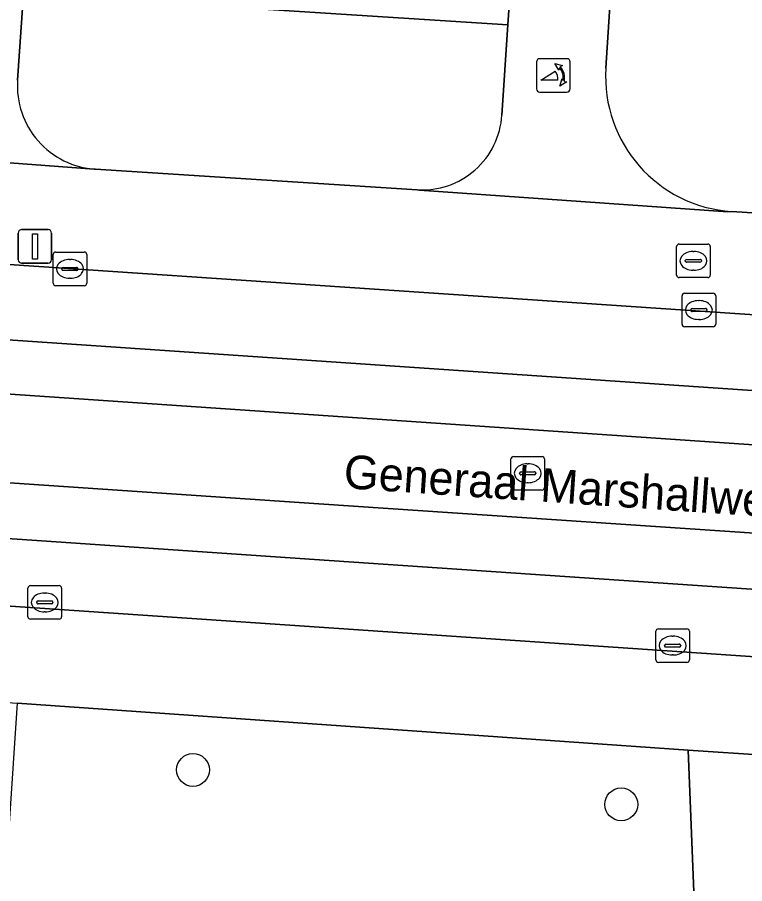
# Model space of a CAD drawing. Extents: x 161084 to 161928, y 385354 to 386522.
# Drawn here: x 161530.14 to 161551.8, y 386130.16 to 386155.98 of the extents above; entities that cross this region are included whole.
import ezdxf

# ---------------------------------------------------------------- set-up
doc = ezdxf.new("R2010")
doc.units = 0
for name, color, linetype in [('IMGEO_Boom', 7, 'Continuous'), ('IMGEO_Brandkraan', 7, 'Continuous'), ('IMGEO_Erf', 7, 'Continuous'), ('IMGEO_Groenvoorziening', 7, 'Continuous'), ('IMGEO_Haag', 7, 'Continuous'), ('IMGEO_Kolk', 7, 'Continuous'), ('IMGEO_Lichtmast', 7, 'Continuous'), ('IMGEO_Openbare_ruimte_label', 7, 'Continuous'), ('IMGEO_Parkeervlak_gesloten', 7, 'Continuous'), ('IMGEO_Poller', 7, 'Continuous'), ('IMGEO_Rijbaan_lokaal_gesloten', 7, 'Continuous'), ('IMGEO_Rioolput', 7, 'Continuous'), ('IMGEO_Voetpad_halfverhard', 7, 'Continuous'), ('IMGEO_Voetpad_open', 7, 'Continuous')]:
    doc.layers.add(name, color=color, linetype=linetype)

msp = doc.modelspace()

# ---------------------------------------------------------------- linework, layer by layer
at = {"layer": 'IMGEO_Boom'}
for centre in [(161535.37, 386133.548), (161548.128, 386132.521)]:
    msp.add_circle(centre, 0.489, dxfattribs=at)
at = {"layer": 'IMGEO_Brandkraan'}
for p, q in [((161549.776, 386148.296), (161549.776, 386149.148)), ((161549.851, 386149.222), (161550.703, 386149.222)), ((161550.777, 386149.148), (161550.777, 386148.296)), ((161550.264, 386149.002), (161550.289, 386149.002)), ((161550.035, 386148.716), (161550.035, 386148.728)), ((161550.473, 386148.679), (161550.075, 386148.679)), ((161550.078, 386148.765), (161550.476, 386148.765)), ((161550.519, 386148.728), (161550.519, 386148.716)), ((161550.287, 386148.442), (161550.262, 386148.442)), ((161550.703, 386148.222), (161549.851, 386148.222))]:
    msp.add_line(p, q, dxfattribs=at)
for points in [[(161549.776, 386148.296), (161549.776, 386149.148)], [(161549.851, 386149.222), (161550.703, 386149.222)], [(161550.777, 386149.148), (161550.777, 386148.296)], [(161550.703, 386148.222), (161549.851, 386148.222)]]:
    msp.add_lwpolyline(points, dxfattribs=at)
for centre, radius, start, end in [((161549.853, 386149.146), 0.0765, 91.552, 178.448), ((161549.853, 386149.146), 0.0765, 91.552, 178.448), ((161550.701, 386149.146), 0.0765, 1.552, 88.448), ((161550.701, 386149.146), 0.0765, 1.552, 88.448), ((161550.075, 386148.725), 0.0403, 85.8775, 175.7526), ((161550.072, 386148.715), 0.0366, 178.938, 274.7102), ((161550.476, 386148.722), 0.043, 264.8664, 352.4533), ((161550.48, 386148.727), 0.0386, 1.7309, 96.639), ((161549.853, 386148.298), 0.0765, 181.552, 268.448), ((161549.853, 386148.298), 0.0765, 181.552, 268.448), ((161550.701, 386148.298), 0.0765, 271.552, 358.448), ((161550.701, 386148.298), 0.0765, 271.552, 358.448)]:
    msp.add_arc(centre, radius, start, end, dxfattribs=at)
for centre, major_axis, ratio, start_param, end_param in [((161550.263, 386148.722), (-0.387, 0.002), 0.722429, 4.712389, 7.853982), ((161550.288, 386148.722), (-0.39, 0.002), 0.717154, 1.570796, 4.712389)]:
    msp.add_ellipse(centre, major_axis=major_axis, ratio=ratio, start_param=start_param, end_param=end_param, dxfattribs=at)
at = {"layer": 'IMGEO_Erf'}
for points in [[(161550.091, 386191.906), (161547.669, 386154.462)], [(161551.42, 386150.191), (161552.335, 386150.129), (161566.396, 386149.179), (161570.171, 386148.924), (161570.408, 386152.539), (161566.649, 386152.802), (161567.163, 386160.165), (161570.892, 386159.903), (161570.956, 386160.885), (161568.532, 386161.047), (161568.856, 386165.889), (161569.178, 386170.696)]]:
    msp.add_lwpolyline(points, dxfattribs=at)
msp.add_arc((161551.688, 386154.209), 4.027, 176.3978, 266.1845, dxfattribs=at)
at = {"layer": 'IMGEO_Groenvoorziening'}
for points in [[(161544.791, 386156.332), (161540.323, 386156.619), (161538.671, 386156.725), (161536.456, 386156.867), (161534.839, 386156.971), (161530.359, 386157.259), (161530.32, 386156.686), (161544.753, 386155.759)], [(161528.734, 386114.614), (161550.958, 386113.278), (161550.119, 386134.142), (161530.138, 386135.542)]]:
    msp.add_lwpolyline(points, close=True, dxfattribs=at)
for points in [[(161544.573, 386153.065), (161544.753, 386155.759), (161530.32, 386156.686), (161530.144, 386154.106)], [(161532.467, 386151.454), (161542.045, 386150.839)]]:
    msp.add_lwpolyline(points, dxfattribs=at)
for centre, radius, start, end in [((161532.628, 386153.938), 2.489, 176.1317, 266.3013), ((161542.198, 386153.214), 2.379, 266.3086, 356.4217)]:
    msp.add_arc(centre, radius, start, end, dxfattribs=at)
at = {"layer": 'IMGEO_Haag'}
msp.add_lwpolyline([(161544.791, 386156.332), (161540.323, 386156.619), (161538.671, 386156.725), (161536.456, 386156.867), (161534.839, 386156.971), (161530.359, 386157.259), (161530.32, 386156.686), (161544.753, 386155.759)], close=True, dxfattribs=at)
at = {"layer": 'IMGEO_Kolk'}
for p, q in [((161531.205, 386148.056), (161531.205, 386148.908)), ((161531.28, 386148.982), (161532.132, 386148.982)), ((161532.206, 386148.908), (161532.206, 386148.056)), ((161531.693, 386148.762), (161531.718, 386148.762)), ((161531.464, 386148.476), (161531.464, 386148.488)), ((161531.902, 386148.439), (161531.504, 386148.439)), ((161531.507, 386148.525), (161531.905, 386148.525)), ((161531.948, 386148.488), (161531.948, 386148.476)), ((161531.716, 386148.202), (161531.691, 386148.202)), ((161532.132, 386147.982), (161531.28, 386147.982)), ((161549.939, 386146.83), (161549.939, 386147.682)), ((161550.014, 386147.756), (161550.866, 386147.756)), ((161550.427, 386147.536), (161550.452, 386147.536)), ((161550.94, 386147.682), (161550.94, 386146.83)), ((161550.198, 386147.25), (161550.198, 386147.262)), ((161550.241, 386147.299), (161550.639, 386147.299)), ((161550.682, 386147.262), (161550.682, 386147.25)), ((161550.636, 386147.213), (161550.238, 386147.213)), ((161550.866, 386146.756), (161550.014, 386146.756)), ((161550.45, 386146.976), (161550.425, 386146.976)), ((161530.53, 386139.041), (161531.382, 386139.041)), ((161530.455, 386138.115), (161530.455, 386138.967)), ((161530.943, 386138.821), (161530.968, 386138.821)), ((161531.456, 386138.967), (161531.456, 386138.115)), ((161530.714, 386138.535), (161530.714, 386138.547)), ((161531.152, 386138.498), (161530.754, 386138.498)), ((161530.757, 386138.584), (161531.155, 386138.584)), ((161531.198, 386138.547), (161531.198, 386138.535)), ((161530.966, 386138.261), (161530.941, 386138.261)), ((161531.382, 386138.041), (161530.53, 386138.041)), ((161549.233, 386137.754), (161550.085, 386137.754)), ((161549.158, 386136.828), (161549.158, 386137.68)), ((161549.646, 386137.534), (161549.671, 386137.534)), ((161550.159, 386137.68), (161550.159, 386136.828)), ((161549.417, 386137.248), (161549.417, 386137.26)), ((161549.855, 386137.211), (161549.457, 386137.211)), ((161549.46, 386137.297), (161549.858, 386137.297)), ((161549.901, 386137.26), (161549.901, 386137.248)), ((161549.669, 386136.974), (161549.644, 386136.974)), ((161550.085, 386136.754), (161549.233, 386136.754))]:
    msp.add_line(p, q, dxfattribs=at)
for points in [[(161531.205, 386148.056), (161531.205, 386148.908)], [(161531.28, 386148.982), (161532.132, 386148.982)], [(161532.206, 386148.908), (161532.206, 386148.056)], [(161532.132, 386147.982), (161531.28, 386147.982)], [(161549.939, 386146.83), (161549.939, 386147.682)], [(161550.014, 386147.756), (161550.866, 386147.756)], [(161550.94, 386147.682), (161550.94, 386146.83)], [(161550.866, 386146.756), (161550.014, 386146.756)], [(161530.53, 386139.041), (161531.382, 386139.041)], [(161530.455, 386138.115), (161530.455, 386138.967)], [(161531.456, 386138.967), (161531.456, 386138.115)], [(161531.382, 386138.041), (161530.53, 386138.041)], [(161549.233, 386137.754), (161550.085, 386137.754)], [(161549.158, 386136.828), (161549.158, 386137.68)], [(161550.159, 386137.68), (161550.159, 386136.828)], [(161550.085, 386136.754), (161549.233, 386136.754)]]:
    msp.add_lwpolyline(points, dxfattribs=at)
for centre, radius, start, end in [((161531.282, 386148.906), 0.0765, 91.552, 178.448), ((161531.282, 386148.906), 0.0765, 91.552, 178.448), ((161532.13, 386148.906), 0.0765, 1.552, 88.448), ((161532.13, 386148.906), 0.0765, 1.552, 88.448), ((161531.504, 386148.485), 0.0403, 85.8775, 175.7526), ((161531.501, 386148.475), 0.0366, 178.938, 274.7102), ((161531.905, 386148.482), 0.043, 264.8664, 352.4533), ((161531.909, 386148.487), 0.0386, 1.7309, 96.639), ((161531.282, 386148.058), 0.0765, 181.552, 268.448), ((161531.282, 386148.058), 0.0765, 181.552, 268.448), ((161532.13, 386148.058), 0.0765, 271.552, 358.448), ((161532.13, 386148.058), 0.0765, 271.552, 358.448), ((161550.016, 386147.68), 0.0765, 91.552, 178.448), ((161550.016, 386147.68), 0.0765, 91.552, 178.448), ((161550.864, 386147.68), 0.0765, 1.552, 88.448), ((161550.864, 386147.68), 0.0765, 1.552, 88.448), ((161550.238, 386147.259), 0.0403, 85.8775, 175.7526), ((161550.235, 386147.249), 0.0366, 178.938, 274.7102), ((161550.639, 386147.256), 0.043, 264.8664, 352.4533), ((161550.643, 386147.261), 0.0386, 1.7309, 96.639), ((161550.016, 386146.832), 0.0765, 181.552, 268.448), ((161550.016, 386146.832), 0.0765, 181.552, 268.448), ((161550.864, 386146.832), 0.0765, 271.552, 358.448), ((161550.864, 386146.832), 0.0765, 271.552, 358.448), ((161530.532, 386138.965), 0.0765, 91.552, 178.448), ((161530.532, 386138.965), 0.0765, 91.552, 178.448), ((161531.38, 386138.965), 0.0765, 1.552, 88.448), ((161531.38, 386138.965), 0.0765, 1.552, 88.448), ((161530.754, 386138.544), 0.0403, 85.8775, 175.7526), ((161530.751, 386138.534), 0.0366, 178.938, 274.7102), ((161531.155, 386138.541), 0.043, 264.8664, 352.4533), ((161531.159, 386138.546), 0.0386, 1.7309, 96.639), ((161530.532, 386138.117), 0.0765, 181.552, 268.448), ((161530.532, 386138.117), 0.0765, 181.552, 268.448), ((161531.38, 386138.117), 0.0765, 271.552, 358.448), ((161531.38, 386138.117), 0.0765, 271.552, 358.448), ((161549.235, 386137.678), 0.0765, 91.552, 178.448), ((161549.235, 386137.678), 0.0765, 91.552, 178.448), ((161550.083, 386137.678), 0.0765, 1.552, 88.448), ((161550.083, 386137.678), 0.0765, 1.552, 88.448), ((161549.457, 386137.257), 0.0403, 85.8775, 175.7526), ((161549.454, 386137.247), 0.0366, 178.938, 274.7102), ((161549.858, 386137.254), 0.043, 264.8664, 352.4533), ((161549.862, 386137.259), 0.0386, 1.7309, 96.639), ((161549.235, 386136.83), 0.0765, 181.552, 268.448), ((161549.235, 386136.83), 0.0765, 181.552, 268.448), ((161550.083, 386136.83), 0.0765, 271.552, 358.448), ((161550.083, 386136.83), 0.0765, 271.552, 358.448)]:
    msp.add_arc(centre, radius, start, end, dxfattribs=at)
for centre, major_axis, ratio, start_param, end_param in [((161531.692, 386148.482), (-0.387, 0.002), 0.722429, 4.712389, 7.853982), ((161531.717, 386148.482), (-0.39, 0.002), 0.717154, 1.570796, 4.712389), ((161550.426, 386147.256), (-0.387, 0.002), 0.722429, 4.712389, 7.853982), ((161550.451, 386147.256), (-0.39, 0.002), 0.717154, 1.570796, 4.712389), ((161530.942, 386138.541), (-0.387, 0.002), 0.722429, 4.712389, 7.853982), ((161530.967, 386138.541), (-0.39, 0.002), 0.717154, 1.570796, 4.712389), ((161549.645, 386137.254), (-0.387, 0.002), 0.722429, 4.712389, 7.853982), ((161549.67, 386137.254), (-0.39, 0.002), 0.717154, 1.570796, 4.712389)]:
    msp.add_ellipse(centre, major_axis=major_axis, ratio=ratio, start_param=start_param, end_param=end_param, dxfattribs=at)
at = {"layer": 'IMGEO_Lichtmast'}
for p, q in [((161530.267, 386149.652), (161531.057, 386149.652)), ((161531.057, 386149.652), (161530.267, 386149.652)), ((161530.167, 386148.752), (161530.167, 386149.552)), ((161530.167, 386149.552), (161530.167, 386148.752)), ((161531.157, 386149.552), (161531.157, 386148.752)), ((161531.157, 386148.752), (161531.157, 386149.552)), ((161531.057, 386148.652), (161530.267, 386148.652)), ((161530.267, 386148.652), (161531.057, 386148.652))]:
    msp.add_line(p, q, dxfattribs=at)
msp.add_lwpolyline([(161530.587, 386149.527), (161530.737, 386149.527), (161530.737, 386148.777), (161530.587, 386148.777), (161530.587, 386149.527)], dxfattribs=at)
for centre, start, end in [((161530.267, 386149.552), 90, 180), ((161530.267, 386149.552), 90, 180), ((161531.057, 386149.552), 0, 90), ((161531.057, 386149.552), 360, 90), ((161530.267, 386148.752), 180, 270), ((161530.267, 386148.752), 180, 270), ((161531.057, 386148.752), 270, 0), ((161531.057, 386148.752), 270, 0)]:
    msp.add_arc(centre, 0.1, start, end, dxfattribs=at)
at = {"layer": 'IMGEO_Parkeervlak_gesloten'}
for points in [[(161592.31, 386144.306), (161590.06, 386144.465), (161575.153, 386145.519), (161565.478, 386146.204), (161508.273, 386150.078), (161500, 386150.631), (161440.9, 386154.703), (161440.784, 386152.425), (161471.067, 386150.375), (161574.934, 386143.3), (161591.226, 386142.092), (161592.192, 386142.108)], [(161499.055, 386142.55), (161453.055, 386145.717), (161440.39, 386146.628), (161440.379, 386144.594), (161500, 386140.47), (161591.537, 386134.233), (161591.633, 386136.244), (161538.988, 386139.817)]]:
    msp.add_lwpolyline(points, close=True, dxfattribs=at)
at = {"layer": 'IMGEO_Poller'}
for p, q in [((161546.507, 386154.747), (161545.699, 386154.747)), ((161546.507, 386154.747), (161545.699, 386154.747)), ((161545.605, 386154.652), (161545.605, 386153.845)), ((161545.605, 386154.652), (161545.605, 386153.845)), ((161546.601, 386153.845), (161546.601, 386154.652)), ((161546.601, 386153.845), (161546.601, 386154.652)), ((161545.699, 386153.75), (161546.507, 386153.75)), ((161545.699, 386153.75), (161546.507, 386153.75))]:
    msp.add_line(p, q, dxfattribs=at)
for points in [[(161546.284, 386154.476), (161546.272, 386154.403), (161546.147, 386154.608)], [(161546.147, 386154.608), (161546.378, 386154.542), (161546.307, 386154.51)], [(161546.24, 386154.103), (161545.727, 386154.103), (161546.157, 386154.378)], [(161546.3, 386153.931), (161546.366, 386154.162), (161546.396, 386154.094)], [(161546.432, 386154.067), (161546.504, 386154.056), (161546.3, 386153.931)]]:
    msp.add_lwpolyline(points, dxfattribs=at)
for centre, radius, start, end in [((161545.699, 386154.652), 0.0946, 90, 180), ((161545.699, 386154.652), 0.0946, 90, 180), ((161546.507, 386154.652), 0.0946, 0, 90), ((161546.507, 386154.652), 0.0946, 0, 90), ((161545.926, 386154.163), 0.476, 351.7527, 41.1691), ((161545.926, 386154.163), 0.516, 349.3569, 42.2912), ((161545.912, 386154.153), 0.332, 351.3247, 42.4854), ((161545.699, 386153.845), 0.0946, 180, 270), ((161545.699, 386153.845), 0.0946, 180, 270), ((161546.507, 386153.845), 0.0946, 270, 0), ((161546.507, 386153.845), 0.0946, 270, 0)]:
    msp.add_arc(centre, radius, start, end, dxfattribs=at)
at = {"layer": 'IMGEO_Rijbaan_lokaal_gesloten'}
for points in [[(161603.283, 386142.656), (161601.83, 386143.178), (161600.336, 386143.568), (161598.814, 386143.823), (161598.037, 386143.9), (161595.793, 386144.059), (161592.31, 386144.306), (161592.192, 386142.108), (161592.128, 386140.504), (161512.001, 386145.975), (161440.701, 386150.808), (161423.467, 386154.058), (161423.418, 386155.907), (161415.356, 386156.463), (161416.153, 386152.775), (161420.784, 386152.422), (161421.852, 386152.362)], [(161421.685, 386149.852), (161420.575, 386149.861), (161416.389, 386150.182), (161411.463, 386146.498), (161418.5, 386146.029), (161423.113, 386145.82), (161424.221, 386147.55), (161440.388, 386148.183), (161539.121, 386141.483), (161594.421, 386137.75)], [(161594.421, 386137.75), (161539.121, 386141.483), (161440.388, 386148.183), (161424.221, 386147.55), (161423.113, 386145.82), (161440.39, 386146.628), (161453.055, 386145.717), (161499.055, 386142.55), (161538.988, 386139.817), (161591.633, 386136.244), (161594.888, 386135.95)]]:
    msp.add_lwpolyline(points, dxfattribs=at)
msp.add_lwpolyline([(161592.192, 386142.108), (161591.226, 386142.092), (161574.934, 386143.3), (161471.067, 386150.375), (161440.784, 386152.425), (161423.418, 386155.907), (161423.467, 386154.058), (161440.701, 386150.808), (161512.001, 386145.975), (161592.128, 386140.504)], close=True, dxfattribs=at)
at = {"layer": 'IMGEO_Rioolput'}
for p, q in [((161544.916, 386142.89), (161545.768, 386142.89)), ((161544.841, 386141.964), (161544.841, 386142.816)), ((161545.329, 386142.67), (161545.354, 386142.67)), ((161545.842, 386142.816), (161545.842, 386141.964)), ((161545.1, 386142.384), (161545.1, 386142.396)), ((161545.538, 386142.347), (161545.14, 386142.347)), ((161545.143, 386142.433), (161545.541, 386142.433)), ((161545.584, 386142.396), (161545.584, 386142.384)), ((161545.352, 386142.11), (161545.327, 386142.11)), ((161545.768, 386141.89), (161544.916, 386141.89))]:
    msp.add_line(p, q, dxfattribs=at)
for points in [[(161544.916, 386142.89), (161545.768, 386142.89)], [(161544.841, 386141.964), (161544.841, 386142.816)], [(161545.842, 386142.816), (161545.842, 386141.964)], [(161545.768, 386141.89), (161544.916, 386141.89)]]:
    msp.add_lwpolyline(points, dxfattribs=at)
for centre, radius, start, end in [((161544.918, 386142.814), 0.0765, 91.552, 178.448), ((161544.918, 386142.814), 0.0765, 91.552, 178.448), ((161545.766, 386142.814), 0.0765, 1.552, 88.448), ((161545.766, 386142.814), 0.0765, 1.552, 88.448), ((161545.14, 386142.393), 0.0403, 85.8775, 175.7526), ((161545.137, 386142.383), 0.0366, 178.938, 274.7102), ((161545.541, 386142.39), 0.043, 264.8664, 352.4533), ((161545.545, 386142.395), 0.0386, 1.7309, 96.639), ((161544.918, 386141.966), 0.0765, 181.552, 268.448), ((161544.918, 386141.966), 0.0765, 181.552, 268.448), ((161545.766, 386141.966), 0.0765, 271.552, 358.448), ((161545.766, 386141.966), 0.0765, 271.552, 358.448)]:
    msp.add_arc(centre, radius, start, end, dxfattribs=at)
for centre, major_axis, ratio, start_param, end_param in [((161545.328, 386142.39), (-0.387, 0.002), 0.722429, 4.712389, 7.853982), ((161545.353, 386142.39), (-0.39, 0.002), 0.717154, 1.570796, 4.712389)]:
    msp.add_ellipse(centre, major_axis=major_axis, ratio=ratio, start_param=start_param, end_param=end_param, dxfattribs=at)
at = {"layer": 'IMGEO_Voetpad_halfverhard'}
msp.add_lwpolyline([(161553.167, 386112.88), (161553.264, 386116.009), (161552.901, 386124.746), (161552.801, 386127.166), (161552.756, 386128.235), (161552.518, 386133.98), (161550.119, 386134.142), (161550.958, 386113.278), (161550.921, 386110.099), (161553.445, 386046.637), (161553.688, 386040.604), (161554.195, 386029.562), (161556.46, 386029.673), (161555.374, 386057.116), (161555.324, 386058.365)], close=True, dxfattribs=at)
at = {"layer": 'IMGEO_Voetpad_open'}
for points in [[(161547.669, 386154.462), (161550.091, 386191.906)], [(161530.144, 386154.106), (161530.32, 386156.686), (161530.359, 386157.259), (161532.516, 386188.935)], [(161547.01, 386188.003), (161544.791, 386156.332), (161544.753, 386155.759), (161544.573, 386153.065)], [(161552.335, 386150.129), (161551.42, 386150.191), (161551.302, 386150.185), (161542.118, 386150.824), (161542.045, 386150.839), (161532.467, 386151.454), (161532.426, 386151.452), (161524.188, 386152.072), (161524.139, 386152.081), (161504.531, 386153.38)], [(161524.139, 386152.081), (161524.188, 386152.072), (161532.426, 386151.452), (161532.467, 386151.454)], [(161542.045, 386150.839), (161542.118, 386150.824), (161551.302, 386150.185), (161551.42, 386150.191)], [(161508.273, 386150.078), (161565.478, 386146.204)], [(161596.554, 386133.882), (161591.537, 386134.233), (161500, 386140.47), (161440.379, 386144.594)], [(161459.832, 386140.363), (161462.853, 386140.151), (161477.722, 386139.106), (161480.793, 386138.89), (161500, 386137.604), (161528.091, 386135.688), (161530.138, 386135.542), (161550.119, 386134.142), (161552.518, 386133.98), (161588.948, 386131.502), (161595.833, 386131.034), (161595.923, 386131.027), (161596.552, 386130.948), (161597.172, 386130.812), (161597.778, 386130.621), (161602.78, 386130.651)]]:
    msp.add_lwpolyline(points, dxfattribs=at)
for centre, radius, start, end in [((161551.688, 386154.209), 4.027, 176.3978, 266.1845), ((161532.628, 386153.938), 2.489, 176.1317, 266.3013), ((161542.198, 386153.214), 2.379, 266.3086, 356.4217)]:
    msp.add_arc(centre, radius, start, end, dxfattribs=at)

# ---------------------------------------------------------------- texts
at = {"layer": 'IMGEO_Openbare_ruimte_label'}
msp.add_text('Generaal Marshallweg', height=1, rotation=356.1021, dxfattribs=at).set_placement((161539.839, 386141.95))

doc.saveas('drawing.dxf')
